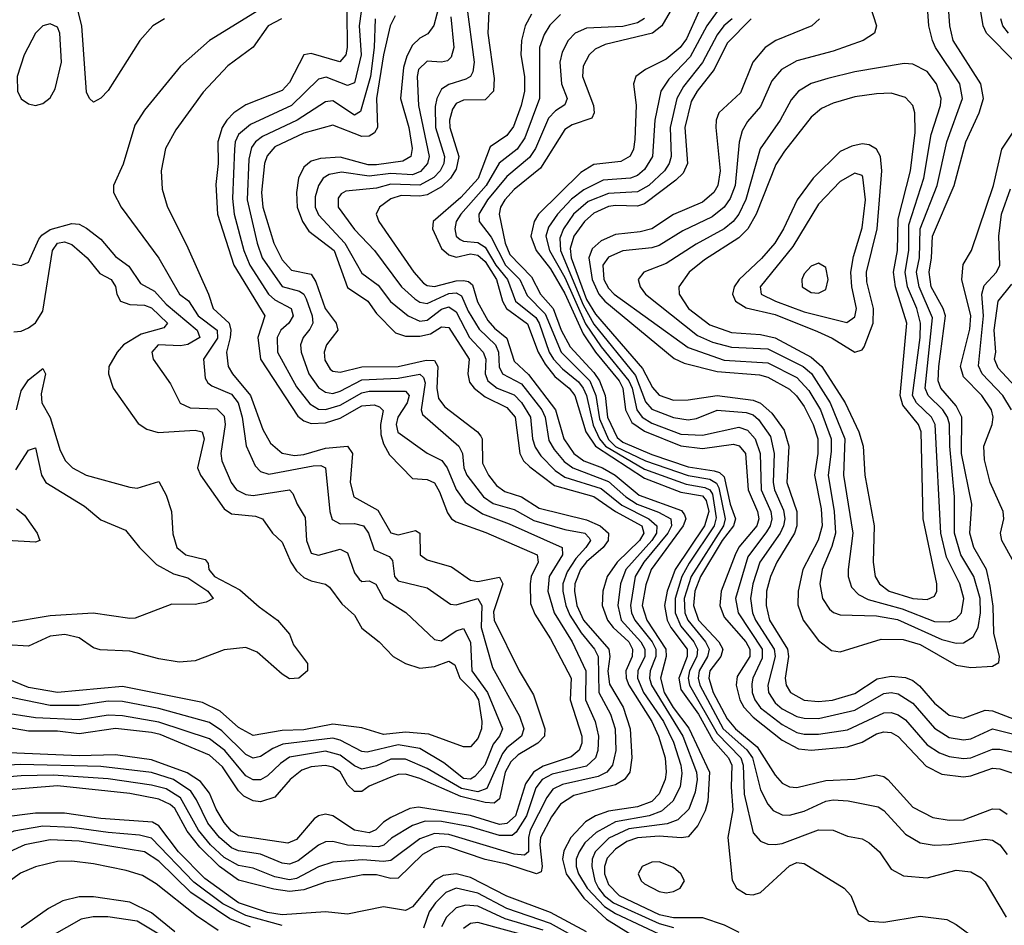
# Model space of a CAD drawing. Header units: inches. Extents: x 884549 to 1028252, y 526810 to 653624.
# Tile 966 of 1056: x 1013226 to 1015942, y 616128 to 618627. Entities that reach past the tile are written whole.
import ezdxf

# ---------------------------------------------------------------- set-up
doc = ezdxf.new("R2010")
doc.units = ezdxf.units.IN
doc.header["$MEASUREMENT"] = 0
doc.layers.add('B0611', color=7, linetype='Continuous')

msp = doc.modelspace()

# ---------------------------------------------------------------- linework, layer by layer
at = {"layer": 'B0611', "color": 5}
for points, elevation in [([(1014393.8, 618706.2), (1014368.9, 618611.1), (1014352.1, 618587.9), (1014330, 618576.5), (1014310, 618557.2), (1014293.8, 618526.2), (1014284.5, 618495.5), (1014276.3, 618410), (1014300, 618330), (1014308.7, 618271.3), (1014305.3, 618250), (1014283.5, 618236.5), (1014210, 618226.3), (1014187, 618227), (1014110, 618248), (1014055.5, 618244.5), (1014030, 618236.4), (1014010, 618220.1), (1013995.5, 618190), (1013990, 618150), (1013991.5, 618110), (1014006.2, 618070), (1014023.9, 618043.9), (1014093.3, 617990), (1014130, 617888.3), (1014186.8, 617850), (1014210, 617816.1), (1014263, 617763), (1014290, 617754), (1014330, 617753.7), (1014359.4, 617760.6), (1014390, 617779.4), (1014410, 617777.4), (1014466.3, 617690), (1014462.7, 617650), (1014466.6, 617626.6), (1014479.9, 617610), (1014510, 617586.3), (1014570, 617556.7), (1014593.4, 617530), (1014605.4, 617430), (1014616.2, 617410), (1014633, 617393), (1014701.1, 617341.1), (1014810, 617311.3), (1014869.6, 617269.6), (1014942.3, 617230), (1014947.6, 617210), (1014935.9, 617190), (1014874.8, 617130), (1014846.8, 617090), (1014835.2, 617050), (1014832.7, 617010), (1014848, 616970), (1014862.9, 616950), (1014906.5, 616910), (1014916.9, 616890), (1014915.3, 616870), (1014898.3, 616830), (1014899.2, 616810), (1014906.9, 616790), (1014970.4, 616690), (1014988.6, 616650), (1015006.5, 616590), (1015009.6, 616550.4), (1015006.5, 616530), (1014990, 616490.8), (1014970, 616469.5), (1014930, 616455.1), (1014850, 616442.7), (1014814.5, 616430), (1014786.7, 616413.3), (1014746.4, 616370), (1014727, 616333), (1014723.6, 616310), (1014733.6, 616270), (1014782.5, 616202.5), (1014844.9, 616144.9), (1014932, 616090)], 2420), ([(1014458.5, 618670), (1014479.5, 618510), (1014476.3, 618483.7), (1014469.5, 618470.5), (1014456.9, 618463.1), (1014410, 618448.5), (1014390, 618435.2), (1014376.9, 618410), (1014372.2, 618387.8), (1014372.9, 618330), (1014398.2, 618250), (1014396.4, 618230), (1014385.8, 618210), (1014368.5, 618191.5), (1014330, 618170.6), (1014250, 618172.9), (1014210, 618162.2), (1014125.7, 618154.3), (1014113, 618147), (1014105, 618135), (1014104.5, 618110), (1014150, 618047.7), (1014204.6, 617990), (1014279.7, 617890), (1014316.5, 617856.5), (1014330, 617847.4), (1014350, 617843.8), (1014410, 617871.4), (1014430, 617873.7), (1014444.8, 617864.8), (1014463.1, 617823.1), (1014493.4, 617773.4), (1014538.9, 617730), (1014547.4, 617710), (1014548.9, 617668.9), (1014557.6, 617650), (1014610, 617622.1), (1014666.2, 617550), (1014675.3, 617530), (1014686.2, 617466.2), (1014700.6, 617440.6), (1014727.9, 617407.8), (1014752.3, 617390), (1014850, 617352.3), (1014898.6, 617310), (1014929.6, 617289.6), (1014988.4, 617268.4), (1015022.1, 617250), (1015023.9, 617230), (1015013.9, 617210), (1014947.5, 617130), (1014924, 617090), (1014911, 617010), (1014913.6, 616990), (1014922.8, 616970), (1014970.7, 616910), (1014981.2, 616890), (1014981.4, 616870), (1014965.8, 616830), (1014964, 616810), (1014968.9, 616790), (1015055.1, 616650), (1015092.8, 616550), (1015094.8, 616530), (1015090, 616495.5), (1015071.7, 616448.3), (1015041.4, 616418.6), (1015011.9, 616408.1), (1014906.1, 616393.9), (1014851.5, 616368.5), (1014813.4, 616330), (1014805.6, 616310), (1014804.3, 616290), (1014812.9, 616250), (1014823.2, 616230), (1014838.4, 616210), (1014864.3, 616190), (1014990, 616132.3), (1015030, 616121.5)], 2460), ([(1015570.6, 618670), (1015590.2, 618610), (1015584.2, 618590), (1015553.4, 618570), (1015470, 618539.9), (1015370, 618513.8), (1015327.8, 618490), (1015301.3, 618458.7), (1015270, 618387.9), (1015234.2, 618345.8), (1015219.4, 618320.6), (1015211.1, 618288.9), (1015199.8, 618170), (1015185.9, 618134.1), (1015169.9, 618110.1), (1015136.9, 618083.1), (1015055.7, 618044.3), (1014990, 618004.1), (1014970, 617997.6), (1014890, 617989.3), (1014850, 617972.1), (1014834.5, 617950), (1014837.3, 617910), (1014850, 617886.2), (1014866.5, 617870), (1015070, 617722.5), (1015170, 617687.7), (1015290, 617679.9), (1015370, 617639.4), (1015403.6, 617603.6), (1015435.2, 617550), (1015464.8, 617470), (1015464.9, 617435.1), (1015456.1, 617370), (1015473.4, 617270), (1015476.8, 617210), (1015466.8, 617173.2), (1015439.6, 617110), (1015433.1, 617070), (1015441.2, 617030), (1015460.1, 617000.1), (1015470.8, 616990.8), (1015490, 616984.7), (1015590, 616981.6), (1015647.9, 616972.1), (1015770, 616916.5), (1015810, 616906.3), (1015830, 616907.7), (1015856.6, 616923.4), (1015870, 616949.3), (1015876.8, 616990), (1015875.4, 617030), (1015858.6, 617090), (1015822.8, 617150), (1015805.1, 617210), (1015805.4, 617310), (1015792.2, 617450), (1015790.9, 617510.9), (1015785.5, 617530), (1015773, 617550), (1015732, 617590), (1015724.3, 617610), (1015744.7, 617804.7), (1015707.1, 617890), (1015700.6, 617930), (1015708.7, 617970), (1015710.4, 618050), (1015757.1, 618170), (1015783.5, 618290), (1015827.4, 618410), (1015819.8, 618450), (1015752.9, 618550), (1015743.9, 618570), (1015734, 618610), (1015731.7, 618650)], 2740), ([(1014167.7, 618650), (1014162.8, 618610), (1014167.8, 618530), (1014150, 618452.8), (1014130, 618445.9), (1014071.3, 618468.7), (1014050, 618462.6), (1013976.1, 618390), (1013862.5, 618337.5), (1013829.9, 618310.1), (1013820.9, 618290), (1013818.5, 618270), (1013813.3, 618133.3), (1013817.9, 618090), (1013844.6, 617990), (1013860.8, 617950), (1013912.2, 617870), (1013930, 617854.2), (1013975.4, 617830), (1013980.9, 617810), (1013968.3, 617790), (1013946.9, 617770), (1013935.9, 617750), (1013937, 617710), (1013990, 617614), (1014026.6, 617566.6), (1014050, 617552.6), (1014070, 617551.1), (1014110, 617563), (1014170, 617597.1), (1014190, 617601.6), (1014290, 617601.7), (1014300.7, 617590), (1014294.6, 617570), (1014269.6, 617530), (1014264.3, 617510), (1014269.2, 617489.1), (1014350.4, 617430.4), (1014390.6, 617410.6), (1014404.9, 617390), (1014430.4, 617330.4), (1014455.4, 617295.4), (1014503.2, 617263.2), (1014576.1, 617236.1), (1014722.2, 617170), (1014723.1, 617150), (1014687.1, 617090), (1014683.1, 617050), (1014701, 616990), (1014749.8, 616910), (1014788.1, 616830), (1014787.1, 616750), (1014813.4, 616690), (1014822.7, 616650), (1014821.2, 616610), (1014814.7, 616590), (1014790, 616566.8), (1014695.2, 616544.8), (1014667.1, 616530), (1014650, 616507.2), (1014624.2, 616430), (1014595.4, 616384.6), (1014584.4, 616375.6), (1014550, 616375.1), (1014470, 616399.7), (1014390, 616413.8), (1014344.9, 616415.1), (1014310, 616403), (1014251.5, 616368.5), (1014230.7, 616349.3), (1014215.6, 616344.4), (1014130, 616348.5), (1014090, 616358.8), (1014070, 616358.1), (1014050, 616348.6), (1013994.5, 616305.5), (1013970, 616296.5), (1013950, 616298.8), (1013890, 616323.9), (1013830, 616332.8), (1013810, 616341.7), (1013777, 616370), (1013745, 616410), (1013714, 616474), (1013697.7, 616497.7), (1013650, 616530), (1013590, 616549.3), (1013450, 616566), (1013228.5, 616571.5), (1013110, 616564.9)], 2340), ([(1013886.2, 618653.8), (1013749.4, 618570), (1013670, 618498.5), (1013570, 618377.2), (1013544.1, 618335.9), (1013511.3, 618228.7), (1013484.6, 618170), (1013484.6, 618150), (1013505.5, 618110), (1013610, 617968.6), (1013667.2, 617870), (1013691.5, 617851.5), (1013718.3, 617810), (1013771.1, 617770), (1013771.8, 617748.2), (1013733.2, 617690), (1013737.6, 617637.6), (1013744.9, 617624.9), (1013756.4, 617616.4), (1013810, 617593.2), (1013829, 617570), (1013839.9, 617530), (1013850.8, 617450.8), (1013875.8, 617395.8), (1013890, 617380.4), (1013913, 617373), (1014035.8, 617395.8), (1014056.5, 617396.5), (1014070, 617390.1), (1014081.7, 617270), (1014087.7, 617247.7), (1014110, 617235.7), (1014150, 617236.9), (1014174.3, 617230), (1014188.6, 617210), (1014204.1, 617164.1), (1014245.5, 617145.5), (1014254.8, 617134.8), (1014259.7, 617090), (1014270, 617078.2), (1014350, 617059.4), (1014414.4, 617014.4), (1014430, 617012), (1014490, 617029.6), (1014500.7, 617010), (1014499.1, 616950), (1014530, 616839.1), (1014605.3, 616705.3), (1014616.7, 616670), (1014610.7, 616650), (1014570, 616617.5), (1014557.8, 616602.2), (1014514.6, 616505.4), (1014490, 616496.5), (1014445.2, 616505.2), (1014350, 616560.5), (1014290, 616586.2), (1014250, 616586.5), (1014210, 616567.9), (1014170, 616558.6), (1014150, 616567.4), (1014110, 616596.8), (1014070, 616608.3), (1013970, 616591.5), (1013945.3, 616574.7), (1013910, 616540.3), (1013890, 616529.3), (1013870, 616529.6), (1013850, 616540.5), (1013791.8, 616610), (1013750, 616642), (1013610, 616688.2), (1013510, 616706), (1013470, 616707.6), (1013390, 616694.7), (1013270, 616700), (1013174.7, 616714.7)], 2260), ([(1014128.2, 618650), (1014129.5, 618550.5), (1014125.7, 618530), (1014109.3, 618510.7), (1014030, 618534.3), (1014010.1, 618529.9), (1013970, 618453.8), (1013950, 618431.9), (1013850, 618392.5), (1013817.1, 618370), (1013797.6, 618350), (1013784.7, 618330), (1013772.2, 618290), (1013773.5, 618230), (1013767.3, 618172.7), (1013771.5, 618090), (1013817.1, 617950), (1013902.3, 617810), (1013883.3, 617750), (1013890.8, 617690), (1013993.2, 617533.2), (1014010, 617519.8), (1014030, 617513), (1014070, 617514.1), (1014110, 617527.4), (1014170, 617561.4), (1014204.4, 617564.4), (1014219.1, 617559.1), (1014228.7, 617548.7), (1014221.4, 617510), (1014222.5, 617482.5), (1014230, 617456.8), (1014246.6, 617426.6), (1014310, 617361.1), (1014350, 617358.4), (1014370, 617348.9), (1014384.2, 617324.2), (1014406.1, 617266.1), (1014417.6, 617250), (1014430, 617241.2), (1014511.9, 617211.9), (1014653.5, 617150), (1014656.2, 617130), (1014637.5, 617090), (1014634, 617070), (1014635.7, 617015.7), (1014646.8, 616986.8), (1014690, 616918), (1014747.3, 616810), (1014744.6, 616750), (1014776.9, 616650), (1014776.5, 616630), (1014769.4, 616610.6), (1014747.4, 616592.6), (1014670, 616567.1), (1014643.3, 616550), (1014621.8, 616518.2), (1014594.3, 616430), (1014570, 616408.8), (1014550, 616406), (1014470, 616430.6), (1014326.1, 616453.9), (1014302.5, 616450), (1014250, 616425.2), (1014230, 616412.7), (1014208.9, 616391.1), (1014190, 616383.2), (1014150, 616390.4), (1014090, 616429.6), (1014070, 616434.3), (1014050, 616429.5), (1014038.8, 616421.2), (1013990, 616364.5), (1013966, 616354), (1013830, 616374.8), (1013810, 616387.6), (1013790, 616411.3), (1013768.1, 616448.1), (1013750, 616492.2), (1013724.8, 616524.8), (1013688.3, 616548.3), (1013590, 616584.5), (1013490, 616598.1), (1013390, 616595.1), (1013175.2, 616604.8)], 2320), ([(1013625.7, 618630), (1013593.6, 618610), (1013557.8, 618570), (1013470, 618431.5), (1013450, 618410.8), (1013430, 618399.8), (1013418.5, 618410), (1013410, 618427), (1013397, 618610), (1013387.4, 618650)], 2240), ([(1014520.3, 618650), (1014517.9, 618590), (1014534.8, 618465.2), (1014533, 618430), (1014510, 618406.4), (1014450, 618404.9), (1014430, 618396.3), (1014419.8, 618380.2), (1014412, 618350), (1014413, 618330), (1014437.2, 618250), (1014430, 618215), (1014414.4, 618190), (1014390, 618166), (1014350, 618143.4), (1014330, 618139.8), (1014278.3, 618141.7), (1014250, 618132.9), (1014218.3, 618110), (1014209.5, 618090), (1014217.1, 618070), (1014313.1, 617930), (1014340, 617900), (1014350, 617893.3), (1014370, 617891.2), (1014430, 617906.6), (1014450, 617907.4), (1014464.2, 617904.2), (1014475.3, 617895.3), (1014488.7, 617848.7), (1014517.4, 617797.4), (1014536, 617776), (1014570, 617748.2), (1014590, 617684.8), (1014630, 617647.5), (1014704.6, 617550), (1014727, 617470), (1014755.1, 617430), (1014782.1, 617410), (1014833.9, 617390), (1014869.1, 617370), (1014934.8, 617314.8), (1015052.2, 617272.2), (1015060.4, 617260.4), (1015063.6, 617250), (1015056.9, 617230), (1014968.6, 617110), (1014953, 617067), (1014943.3, 617010), (1014956.2, 616970), (1015008.6, 616890), (1015009.5, 616870), (1014993.6, 616810), (1015004.3, 616770), (1015029, 616729), (1015072.1, 616672.1), (1015129.3, 616550), (1015124.6, 616470), (1015116.8, 616443.2), (1015097, 616403), (1015070, 616372.3), (1015050.5, 616369.5), (1014990, 616373.6), (1014930.8, 616369.2), (1014901, 616359), (1014870, 616338.2), (1014847.2, 616312.8), (1014839.2, 616290), (1014839.3, 616270), (1014850, 616240.4), (1014879.7, 616210), (1014990, 616157.1), (1015030, 616149.2), (1015110, 616149.4), (1015169.4, 616129.4), (1015210, 616108.4)], 2480), ([(1014637.8, 618642.2), (1014620.2, 618610), (1014610.3, 618570), (1014608.4, 618530), (1014618.6, 618470), (1014618.6, 618430), (1014609.7, 618390.3), (1014587.9, 618332.1), (1014570, 618307.4), (1014523.9, 618276.1), (1014490.9, 618189.1), (1014443.5, 618136.5), (1014366.3, 618070), (1014364.9, 618050), (1014390, 617995.8), (1014410, 617977.9), (1014430, 617972.1), (1014470, 617980.9), (1014490, 617976.9), (1014510, 617960.1), (1014541.7, 617910), (1014558, 617850), (1014569.5, 617830), (1014627.3, 617787.3), (1014656.7, 617710), (1014676, 617676), (1014702.7, 617642.7), (1014742.2, 617610), (1014757.9, 617590), (1014787.8, 617490), (1014815, 617450), (1014950, 617361.9), (1015050, 617323.2), (1015110, 617312.6), (1015120, 617300), (1015127.1, 617270), (1015115.3, 617230), (1015034.4, 617110), (1015012, 617050), (1015004.9, 617010), (1015012.6, 616970), (1015022.7, 616950), (1015067.9, 616890), (1015067.3, 616870), (1015044.1, 616810), (1015050, 616778.8), (1015099, 616710), (1015138.2, 616638.2), (1015181.7, 616590), (1015190.5, 616570), (1015189.1, 616509.1), (1015193.8, 616446.2), (1015179.3, 616370), (1015192, 616252), (1015203.5, 616230), (1015230, 616213.9), (1015250, 616211.4), (1015270, 616218.5), (1015350, 616292), (1015370, 616300.8), (1015390, 616298.6), (1015500.2, 616230), (1015519.1, 616210), (1015539.5, 616159.5), (1015570, 616139.3), (1015610, 616136.1), (1015710, 616152.5), (1015783.7, 616143.7), (1015810, 616130.2), (1015867.9, 616087.9)], 2520), ([(1014718.3, 618641.7), (1014688.2, 618611.8), (1014673.3, 618586.7), (1014660.2, 618550), (1014660.2, 618410), (1014619.3, 618300.7), (1014598.4, 618270), (1014549.1, 618230.9), (1014513.4, 618170), (1014442.7, 618090), (1014430.4, 618070), (1014426.4, 618050), (1014430.1, 618030), (1014440.9, 618020.9), (1014450, 618016.1), (1014490, 618012.1), (1014510, 617999.6), (1014539.6, 617950), (1014571.4, 617910), (1014594, 617850), (1014650, 617805.5), (1014659.2, 617790), (1014687, 617710), (1014699, 617690), (1014723.2, 617663.2), (1014767.6, 617627.6), (1014781, 617610), (1014789.9, 617589.9), (1014807.8, 617507.8), (1014825.2, 617470), (1014841.8, 617450), (1014950, 617387), (1015064.8, 617344.8), (1015116.1, 617336.1), (1015129.9, 617329.9), (1015137.8, 617317.8), (1015147.5, 617252.5), (1015141.8, 617230), (1015072.9, 617127.1), (1015053.2, 617090), (1015034.3, 617030), (1015034.2, 616990), (1015050, 616953.4), (1015085.8, 616910), (1015096.2, 616890), (1015094, 616870), (1015074.2, 616830), (1015070.3, 616810), (1015073.5, 616790), (1015150, 616657.5), (1015215.5, 616590), (1015221.9, 616570), (1015224.8, 616490), (1015250, 616383), (1015270, 616359.9), (1015290, 616351.8), (1015310, 616350.5), (1015330, 616353.9), (1015430, 616391.2), (1015470, 616390.7), (1015510, 616373.9), (1015550, 616366.3), (1015570, 616355.7), (1015597.7, 616330), (1015630, 616282.7), (1015663.9, 616263.9), (1015730, 616259), (1015810, 616279.6), (1015850, 616275), (1015878.9, 616258.9), (1015890, 616247.6), (1015947.5, 616150)], 2540), ([(1015020.2, 618650), (1014997.2, 618610), (1014972, 618590), (1014840.9, 618559.1), (1014813.9, 618546.1), (1014797, 618530), (1014781, 618499), (1014778.6, 618470), (1014808.8, 618390), (1014811.1, 618370), (1014804.4, 618355.6), (1014750, 618336.7), (1014730, 618323.7), (1014662.6, 618217.4), (1014590, 618158.3), (1014564.1, 618130), (1014552.8, 618110), (1014548.9, 618090), (1014565.2, 618010), (1014578.7, 617978.7), (1014637.6, 617917.6), (1014662.7, 617870), (1014697.6, 617830), (1014719.5, 617770), (1014744.6, 617724.6), (1014810, 617653.8), (1014825.6, 617630), (1014841.4, 617590), (1014847.6, 617530), (1014874.1, 617474.1), (1014890, 617461.5), (1014970, 617427.1), (1015070, 617393.1), (1015142.3, 617382.3), (1015157, 617377), (1015170, 617365.1), (1015185.7, 617290), (1015200.4, 617250), (1015195, 617230), (1015163.8, 617190), (1015104.3, 617090), (1015088.2, 617050), (1015084.5, 617010), (1015099.1, 616970), (1015155.3, 616910), (1015165.6, 616890), (1015160.1, 616870), (1015129.6, 616830), (1015127, 616810), (1015139.5, 616770), (1015177.6, 616697.6), (1015201.1, 616670), (1015260.3, 616620.3), (1015310, 616541.6), (1015330, 616519.9), (1015350, 616509.7), (1015370, 616507.6), (1015450, 616526.9), (1015530, 616530.6), (1015590, 616542.8), (1015610, 616538.5), (1015620.8, 616530), (1015690, 616453.3), (1015745.6, 616425.6), (1015790, 616417.9), (1015830, 616418.7), (1015910, 616448.9), (1015930, 616448.2), (1015950, 616434.3)], 2580), ([(1015099.9, 618650), (1015065.3, 618574.7), (1015048.5, 618550), (1015010, 618518.7), (1014952.1, 618490), (1014926, 618470), (1014919.6, 618450), (1014926.4, 618390), (1014923.4, 618296.6), (1014919.3, 618270), (1014910, 618250.5), (1014884.5, 618235.5), (1014810, 618227.4), (1014774.2, 618205.8), (1014657.6, 618090), (1014645.6, 618070), (1014636.6, 618030), (1014651.2, 617990), (1014690, 617939.7), (1014730, 617871.1), (1014780.1, 617760.1), (1014814.3, 617710), (1014879.5, 617630), (1014889.8, 617609.8), (1014897.4, 617550), (1014915.1, 617515.1), (1014950, 617491.7), (1015050, 617450.9), (1015110, 617443.5), (1015195.5, 617455.5), (1015211.2, 617451.2), (1015228.6, 617430), (1015235.5, 617330), (1015261.7, 617270), (1015265.3, 617250), (1015259.7, 617230), (1015210, 617170.9), (1015200.1, 617150), (1015161.5, 617050), (1015157.4, 617010), (1015170, 616978.4), (1015229.5, 616910), (1015240.2, 616890), (1015240.5, 616870), (1015205.4, 616814.6), (1015202.4, 616790), (1015212.8, 616750), (1015224.2, 616730), (1015250, 616702.4), (1015330, 616638.4), (1015374.6, 616614.6), (1015410, 616610.7), (1015510, 616620.6), (1015550, 616633), (1015590, 616655.9), (1015610, 616661.8), (1015630, 616659.9), (1015650, 616648.4), (1015726.7, 616566.7), (1015770, 616544.8), (1015830, 616537.1), (1015850, 616539.9), (1015910, 616561.4), (1015930, 616559.1), (1015997.5, 616537.5)], 2620), ([(1015150.6, 618650), (1015121.4, 618610), (1015075.4, 618524.6), (1015016.8, 618463.2), (1014995.2, 618430), (1014978.5, 618350), (1014971.6, 618250), (1014950, 618213.8), (1014930, 618197.1), (1014911.6, 618190), (1014836, 618184), (1014782.2, 618157.8), (1014748.6, 618131.4), (1014709.3, 618090), (1014685.3, 618054.7), (1014677.7, 618030), (1014687.8, 617990), (1014730, 617915.4), (1014787.3, 617787.3), (1014830, 617724.1), (1014906.7, 617630), (1014915.5, 617610), (1014928.2, 617550), (1014943.6, 617530), (1014970, 617513.8), (1015050, 617483.4), (1015110, 617480.8), (1015210, 617502.7), (1015233.9, 617493.9), (1015254.9, 617470), (1015268.8, 617430), (1015271.3, 617330), (1015298.4, 617270), (1015300.9, 617250), (1015296.2, 617230), (1015286.4, 617213.6), (1015235.1, 617144.9), (1015200.8, 617030), (1015208.2, 616990), (1015274.2, 616890), (1015274.7, 616865.3), (1015248.5, 616810), (1015246, 616794), (1015247.1, 616770), (1015253.8, 616750), (1015270, 616727.6), (1015330, 616681.5), (1015370, 616659.7), (1015390, 616654.8), (1015430, 616654.9), (1015510, 616666.9), (1015610, 616713.8), (1015630, 616715.1), (1015650, 616708.6), (1015670, 616694.8), (1015730, 616625.6), (1015763.5, 616603.5), (1015790, 616593.8), (1015830, 616588.4), (1015850, 616590.3), (1015910, 616613.6), (1015930, 616613.7), (1016038.8, 616590)], 2640), ([(1015432.6, 618630), (1015411, 618610), (1015311.7, 618570), (1015283, 618550), (1015248.4, 618510), (1015214.6, 618425.4), (1015155.3, 618370), (1015147.6, 618350), (1015146.3, 618330), (1015158.7, 618210), (1015152.1, 618170), (1015140.7, 618150), (1015110, 618123.4), (1015030, 618089.7), (1014970, 618049.7), (1014938.2, 618041.8), (1014870, 618034.6), (1014830, 618017.1), (1014805.6, 617994.4), (1014796, 617970), (1014805.4, 617910), (1014823.4, 617870), (1014840, 617850), (1015031.9, 617691.9), (1015058.9, 617678.9), (1015150, 617656.5), (1015266.7, 617646.7), (1015290, 617640.3), (1015350, 617607.8), (1015369.3, 617589.3), (1015390, 617559.4), (1015414.8, 617510), (1015427.6, 617470), (1015427.6, 617430), (1015419, 617370), (1015437, 617277), (1015439.5, 617230), (1015428.9, 617191.1), (1015386.8, 617110), (1015373.4, 617050), (1015372.6, 617012.6), (1015387.7, 616970), (1015430, 616914.1), (1015466.1, 616886.1), (1015490, 616882.4), (1015602.5, 616917.5), (1015663.3, 616916.7), (1015710, 616902.9), (1015810, 616846), (1015850, 616839.4), (1015910, 616842.8), (1015927, 616853), (1015929.3, 616870), (1015913.7, 616933.7), (1015911.5, 617008.5), (1015903.8, 617063.8), (1015893.1, 617110), (1015858.4, 617170), (1015847.1, 617210), (1015852.9, 617290), (1015824.7, 617430), (1015825.3, 617530), (1015810, 617561), (1015767, 617610), (1015760.2, 617630), (1015761.4, 617670), (1015779.9, 617810), (1015774.1, 617830), (1015740.7, 617890), (1015735.1, 617930), (1015742, 617970), (1015743.9, 618030), (1015804.1, 618170), (1015836, 618290), (1015873.1, 618370), (1015884.6, 618410), (1015877.6, 618450), (1015801.2, 618570), (1015792, 618610), (1015789.7, 618650)], 2720), ([(1015972.8, 618510), (1015893.6, 618590), (1015883.8, 618610), (1015877.6, 618650)], 2680), ([(1014206.8, 618630), (1014204.3, 618550), (1014193.7, 618470), (1014166.1, 618373.9), (1014150, 618363.5), (1014090, 618403.3), (1014070, 618400.1), (1013991.9, 618350), (1013895.6, 618304.4), (1013876.3, 618290), (1013865.8, 618274.2), (1013857.8, 618242.2), (1013853.6, 618130), (1013881.2, 618010), (1013895, 617970), (1013950, 617890.7), (1013997.6, 617877.6), (1014009.6, 617869.6), (1014016.7, 617856.7), (1014032.9, 617810), (1014034.5, 617790), (1014026.8, 617773.2), (1014007.7, 617750), (1014000.4, 617730), (1014002.2, 617710), (1014023.4, 617650), (1014050, 617612.3), (1014070, 617598.8), (1014090, 617595.8), (1014110, 617601.9), (1014170, 617633.4), (1014270, 617638), (1014330, 617648.9), (1014339.8, 617639.8), (1014345, 617625), (1014334, 617550), (1014337.1, 617537.1), (1014437.6, 617450), (1014447.4, 617430), (1014451.4, 617390), (1014459.6, 617370), (1014505.5, 617310), (1014531.8, 617291.8), (1014590, 617275.3), (1014644.7, 617244.7), (1014730, 617220.4), (1014785.4, 617210), (1014797, 617197), (1014800.4, 617190), (1014787.9, 617170), (1014760.3, 617139.7), (1014736.6, 617103.4), (1014724.8, 617070), (1014724.6, 617050), (1014732.8, 617010), (1014744, 616984), (1014775.1, 616935.1), (1014812, 616890), (1014821.5, 616870), (1014824.1, 616770), (1014856.1, 616710), (1014868.6, 616670), (1014870.5, 616610), (1014861.2, 616570), (1014845.7, 616550), (1014822, 616538), (1014723.6, 616516.4), (1014696.7, 616503.3), (1014680, 616480), (1014634.7, 616390), (1014629.8, 616369.8), (1014629.5, 616330.5), (1014618.3, 616321.7), (1014590, 616323.9), (1014410, 616378.7), (1014370, 616381.4), (1014330, 616365.9), (1014250, 616306.8), (1014230, 616303.6), (1014171.9, 616308.1), (1014090, 616301.7), (1014050, 616288.7), (1013990, 616256.9), (1013970, 616253.4), (1013930, 616261.8), (1013870, 616285), (1013830, 616292.5), (1013790, 616314.6), (1013752.6, 616350), (1013719.6, 616390), (1013670, 616479.6), (1013630, 616504.1), (1013590, 616514.6), (1013470, 616532.2), (1013318, 616542), (1013230, 616540.5), (1013090, 616528.7)], 2360), ([(1014261.8, 618638.2), (1014248.1, 618610), (1014229.5, 618530), (1014210.3, 618410), (1014213.3, 618330), (1014205.1, 618314.9), (1014190, 618305.4), (1014170, 618304.7), (1014090, 618335.9), (1014010, 618314.4), (1013930, 618276.2), (1013908.5, 618251.5), (1013901.5, 618230), (1013892.8, 618150), (1013897.2, 618110), (1013927.4, 618010), (1013950, 617964.7), (1013975.6, 617935.6), (1014030, 617924.6), (1014043.4, 617903.4), (1014068.5, 617830), (1014098.7, 617790), (1014103.3, 617770), (1014072.3, 617730), (1014066, 617710), (1014067.6, 617687.6), (1014083, 617663), (1014090, 617657.2), (1014110, 617653.9), (1014170, 617669.1), (1014270, 617670), (1014347.8, 617687.8), (1014370, 617686.2), (1014379.7, 617670), (1014376.4, 617610), (1014381.9, 617581.9), (1014399.1, 617559.1), (1014488.7, 617490), (1014497.9, 617477.9), (1014501.5, 617470), (1014503, 617403), (1014519, 617370), (1014541.2, 617341.2), (1014564.7, 617324.7), (1014610.6, 617310.6), (1014658.9, 617278.9), (1014790, 617246.6), (1014827.7, 617230), (1014850.8, 617210), (1014849.2, 617190), (1014835.4, 617170), (1014790, 617131.3), (1014773.5, 617110), (1014757.5, 617070), (1014756.9, 617050), (1014763, 617010), (1014781.5, 616970), (1014851.2, 616890), (1014854.5, 616870), (1014849, 616829), (1014853.1, 616793.1), (1014891.1, 616730), (1014909.8, 616670.2), (1014914.7, 616590), (1014908.9, 616550), (1014894.6, 616530), (1014870, 616515.3), (1014754.5, 616485.5), (1014718.3, 616461.7), (1014693.1, 616426.9), (1014663.3, 616370), (1014660.8, 616350), (1014667.9, 616290), (1014664.8, 616275.2), (1014651.7, 616270), (1014570, 616296.1), (1014510, 616308.9), (1014410, 616343), (1014390, 616345), (1014370, 616341.5), (1014337.2, 616322.8), (1014270, 616258.1), (1014250, 616256.9), (1014210, 616267.4), (1014172.7, 616267.3), (1014070, 616246.3), (1014010, 616225.6), (1013970, 616220.6), (1013927, 616227), (1013830, 616252), (1013776.8, 616290), (1013723.4, 616343.4), (1013687.8, 616387.8), (1013653.6, 616450), (1013641.4, 616461.4), (1013610, 616476.2), (1013530, 616491.6), (1013330, 616513), (1013105.6, 616494.4)], 2380), ([(1013948.7, 618630), (1013911.2, 618610), (1013870, 618551.5), (1013800.1, 618499.9), (1013732.4, 618427.6), (1013656.5, 618323.5), (1013628.2, 618271.8), (1013616.6, 618210), (1013619.5, 618159.5), (1013632.8, 618112.8), (1013690, 617997.7), (1013747.3, 617870), (1013759.9, 617830), (1013804.2, 617790), (1013808.5, 617770), (1013806.6, 617750), (1013796.2, 617710), (1013801.3, 617670), (1013812.8, 617650), (1013862.8, 617590), (1013896.5, 617496.5), (1013918, 617458), (1013950, 617430.7), (1013984.4, 617424.4), (1014010, 617426.7), (1014070, 617444.8), (1014130, 617449.7), (1014144.6, 617430), (1014137.5, 617350), (1014148.1, 617310), (1014213.8, 617273.8), (1014250, 617210.7), (1014270, 617205.1), (1014317.8, 617217.8), (1014330, 617210), (1014330.6, 617150), (1014350, 617136.1), (1014417.5, 617117.5), (1014470, 617080.3), (1014490, 617077), (1014550, 617088.3), (1014558.6, 617070), (1014532.9, 616992.9), (1014535.4, 616970), (1014603.6, 616830), (1014643.7, 616763.7), (1014674.7, 616670), (1014673.7, 616650), (1014655.8, 616630), (1014601.6, 616598.4), (1014581.2, 616578.8), (1014565.1, 616550), (1014550, 616476.7), (1014534.9, 616465.1), (1014510, 616466.8), (1014443.3, 616483.3), (1014330, 616532.6), (1014290, 616545), (1014270, 616544.1), (1014250, 616536.5), (1014190, 616511.6), (1014170, 616497.4), (1014150, 616497.1), (1014130, 616515.3), (1014110, 616551.5), (1014090, 616564.1), (1014070, 616568.8), (1014030, 616565.1), (1014004.4, 616555.6), (1013972.4, 616530), (1013930, 616481.3), (1013890, 616468.2), (1013870, 616470.8), (1013844.2, 616484.2), (1013830, 616498.6), (1013785.3, 616565.3), (1013750, 616596.8), (1013613.9, 616653.9), (1013590, 616659.8), (1013490, 616670.7), (1013390, 616656.1), (1013330, 616663.1), (1013250, 616663.1), (1013170, 616677.1)], 2280), ([(1014415.4, 618635.4), (1014423.3, 618550), (1014416.3, 618523.7), (1014406, 618514), (1014390, 618510.3), (1014350, 618512.7), (1014326.6, 618490), (1014323, 618470), (1014326, 618390), (1014355.9, 618250), (1014351.4, 618230), (1014332.2, 618207.8), (1014310, 618199.2), (1014250, 618202.3), (1014190, 618195.5), (1014113.7, 618206.3), (1014080.1, 618199.9), (1014063.6, 618190), (1014050.1, 618170), (1014041.5, 618138.5), (1014041.1, 618110), (1014050, 618088.2), (1014123, 618010), (1014170, 617927.8), (1014214.6, 617894.6), (1014249, 617849), (1014297.3, 617810), (1014330, 617795.3), (1014350, 617797.7), (1014390, 617828.3), (1014410, 617835), (1014430, 617820.6), (1014467.4, 617750), (1014505, 617710), (1014511.7, 617690), (1014510, 617650), (1014517.9, 617630), (1014543.3, 617610), (1014590, 617592.1), (1014610, 617570.3), (1014635.5, 617530), (1014640.8, 617470), (1014647.8, 617447.8), (1014663.6, 617423.6), (1014703.2, 617383.2), (1014730, 617365), (1014830, 617333.3), (1014887.3, 617287.3), (1014961.8, 617250), (1014984.2, 617230), (1014982.5, 617210), (1014969.9, 617190), (1014898.5, 617110), (1014883.3, 617070), (1014876.1, 617010), (1014885.1, 616970), (1014940, 616910), (1014951, 616890), (1014950.5, 616870), (1014931.6, 616830), (1014930.4, 616810), (1014947.4, 616770), (1015002.5, 616690), (1015030, 616633.5), (1015050, 616570), (1015052.5, 616547.5), (1015048.1, 616510), (1015028, 616470), (1014997, 616443), (1014962.8, 616430), (1014870, 616413.3), (1014816.4, 616383.6), (1014785.1, 616354.9), (1014769.1, 616330.9), (1014761.6, 616310), (1014760.8, 616290), (1014767.5, 616270), (1014791.3, 616230), (1014839.3, 616179.3), (1014870, 616159.8), (1015019.2, 616090)], 2440), ([(1014949.8, 618630.2), (1014930, 618618.7), (1014890, 618608.5), (1014790, 618603.4), (1014758.3, 618590), (1014739, 618570), (1014722.5, 618537.5), (1014716.4, 618510), (1014720.7, 618450), (1014736.6, 618410), (1014730, 618392.2), (1014704.1, 618375.9), (1014684.8, 618355.2), (1014648.7, 618271.3), (1014632.8, 618247.2), (1014570, 618194.7), (1014516.3, 618130), (1014493, 618090), (1014493.8, 618070), (1014526.5, 618026.5), (1014566.4, 617950), (1014606, 617910), (1014625.8, 617865.8), (1014675.6, 617815.6), (1014720, 617710), (1014798.6, 617630), (1014815.8, 617590), (1014825.9, 617525.9), (1014850, 617468.9), (1014870, 617448.9), (1014952.2, 617410), (1015070, 617368.8), (1015130, 617359.1), (1015148.1, 617348.1), (1015155.2, 617335.2), (1015172.2, 617250), (1015167.6, 617230), (1015078.3, 617090), (1015059.6, 617030), (1015061.1, 616990), (1015069.7, 616969.7), (1015117.7, 616910), (1015128, 616890), (1015123.2, 616870), (1015100.2, 616830), (1015097.8, 616810), (1015102, 616790), (1015167.2, 616670), (1015232.3, 616612.3), (1015247.3, 616590), (1015270, 616501.7), (1015290, 616461.6), (1015304.9, 616444.9), (1015330, 616432.2), (1015350, 616432), (1015390, 616442.6), (1015450, 616470.4), (1015470, 616473.9), (1015511.6, 616471.6), (1015594.8, 616454.8), (1015610, 616444.7), (1015670, 616379.1), (1015710, 616355.7), (1015749.3, 616349.3), (1015790, 616351), (1015890, 616365), (1015910, 616362.4), (1015930, 616350.1), (1015950, 616323.5)], 2560), ([(1015191.5, 618630), (1015168.6, 618610), (1015150, 618585.8), (1015110, 618509.2), (1015057.5, 618442.5), (1015038.9, 618410), (1015021, 618330), (1015023.2, 618250), (1015017.6, 618230), (1015004.6, 618210), (1014961.5, 618170), (1014930, 618152.3), (1014850, 618147.5), (1014794.5, 618125.5), (1014754.1, 618090), (1014726.2, 618050), (1014716.2, 618023.8), (1014717.7, 617990), (1014780.2, 617840.2), (1014810, 617786.6), (1014924.9, 617644.9), (1014952.7, 617572.7), (1014970, 617551.8), (1015030, 617529), (1015070, 617523), (1015093.3, 617526.7), (1015150, 617549.4), (1015230, 617543.4), (1015250, 617536.2), (1015264.1, 617524.1), (1015297.1, 617477.1), (1015307.9, 617430), (1015304.3, 617350), (1015308.5, 617330), (1015333.5, 617273.5), (1015336.7, 617250), (1015333.6, 617230), (1015324, 617210), (1015268.2, 617130), (1015248.7, 617070), (1015242.6, 617030), (1015247.4, 616990), (1015256.2, 616970), (1015307.5, 616890), (1015310.3, 616869.7), (1015289.6, 616790), (1015291.8, 616770), (1015310, 616741.5), (1015330, 616725.2), (1015370, 616704.4), (1015390, 616699), (1015430, 616698.4), (1015530, 616721.4), (1015610, 616767.9), (1015630, 616770.5), (1015650, 616766.7), (1015690, 616741.2), (1015750, 616672.1), (1015790, 616646.1), (1015830, 616639.8), (1015850, 616642.7), (1015910, 616670.1), (1016030, 616639.5)], 2660), ([(1015243.8, 618630), (1015177.9, 618562.1), (1015142.1, 618490), (1015094.8, 618430), (1015078.6, 618401.4), (1015061.3, 618330), (1015068.6, 618230), (1015056.1, 618203.9), (1015036.1, 618183.9), (1014950, 618118.6), (1014930, 618112.8), (1014870, 618114.6), (1014850, 618111.2), (1014810, 618093.3), (1014783.8, 618070), (1014755, 618030), (1014744.3, 617995.7), (1014747.4, 617970), (1014790, 617854.5), (1014814.2, 617814.2), (1014944.2, 617664.2), (1014972.2, 617612.2), (1014990, 617591.1), (1015030, 617577.5), (1015070, 617577.6), (1015150, 617589.7), (1015250, 617576.8), (1015270, 617568.5), (1015301.2, 617541.2), (1015334.7, 617494.7), (1015347.7, 617450), (1015342.1, 617350), (1015369.7, 617270), (1015370.2, 617230), (1015363.4, 617210), (1015314.6, 617130), (1015297.4, 617090), (1015286.7, 617050), (1015285.4, 617010), (1015294.9, 616970), (1015343.9, 616890), (1015347.3, 616870), (1015338.1, 616810), (1015340.9, 616790), (1015352.9, 616770), (1015390, 616749.2), (1015430, 616745.4), (1015468.7, 616748.8), (1015530, 616767.6), (1015591.7, 616808.3), (1015630, 616815.1), (1015670, 616811.4), (1015690, 616803.4), (1015708.8, 616788.8), (1015750, 616740.4), (1015790, 616707.4), (1015830, 616699.4), (1015890, 616721.2), (1015910, 616719.6), (1015970, 616696.6)], 2680), ([(1015953.8, 618590), (1015938.6, 618610), (1015933.2, 618630)], 2660), ([(1015968.4, 617130), (1015935.6, 617190), (1015932.1, 617210), (1015941.5, 617250), (1015939.7, 617270), (1015903.1, 617350), (1015888, 617412), (1015885.5, 617450), (1015908.5, 617510), (1015911.3, 617530), (1015907.4, 617550), (1015880.8, 617590), (1015830, 617641.9), (1015821.8, 617670), (1015846.9, 617773.1), (1015850.5, 617809.5), (1015825.1, 617910), (1015828.9, 617951.1), (1015851.9, 617990), (1015912.5, 618170), (1015935.2, 618270), (1016003.2, 618370)], 2680), ([(1015962.2, 617550), (1015938.2, 617590), (1015881.3, 617650), (1015871.5, 617671.5), (1015885.3, 617810), (1015880.3, 617870), (1015886.9, 617893.1), (1015920.7, 617930), (1015930.5, 617950), (1015927.1, 618030), (1015935, 618090), (1015959.8, 618160.2)], 2660), ([(1013190, 617955.7), (1013230, 617948.7), (1013250, 617958.4), (1013278.9, 618021.1), (1013287.4, 618032.6), (1013310, 618048.5), (1013370, 618064.8), (1013390, 618062.9), (1013410, 618052.1), (1013450, 618021), (1013490, 617973.4), (1013527.1, 617947.1), (1013559, 617899), (1013598.1, 617878.1), (1013630, 617842.4), (1013715.5, 617770), (1013722.6, 617750), (1013690, 617730.3), (1013670, 617726.7), (1013608, 617730), (1013590.2, 617710), (1013594.3, 617690), (1013642, 617622), (1013669.1, 617569.1), (1013696.1, 617556.1), (1013770, 617552.7), (1013790, 617532.8), (1013792.6, 617510), (1013781.1, 617430), (1013783.3, 617410), (1013809, 617350), (1013824.6, 617330), (1013850, 617316.5), (1013870, 617314.3), (1013970, 617329.5), (1013979.9, 617319.9), (1013991.6, 617290), (1014013.5, 617253.5), (1014017, 617190), (1014030, 617154.8), (1014050, 617148.9), (1014110, 617165.7), (1014130, 617155.3), (1014150, 617100.2), (1014162.7, 617082.7), (1014170, 617076.6), (1014190, 617078.5), (1014208.9, 617068.9), (1014230, 617029.5), (1014291.1, 616991.1), (1014370, 616916.1), (1014390, 616912.7), (1014430, 616940.1), (1014450, 616947.3), (1014469.3, 616909.3), (1014473.4, 616830), (1014516.8, 616770), (1014558.2, 616670), (1014549.8, 616650), (1014532.7, 616627.3), (1014509.1, 616570), (1014481.8, 616538.2), (1014470, 616531.2), (1014450, 616532.9), (1014396.5, 616576.5), (1014330, 616615.7), (1014270, 616626), (1014185.1, 616605.1), (1014170, 616607.2), (1014110, 616638.7), (1014090, 616644), (1013952.3, 616627.7), (1013924, 616616), (1013890, 616593.4), (1013870, 616589), (1013850, 616599.2), (1013784, 616664), (1013750, 616687), (1013610, 616726), (1013510, 616745.1), (1013470, 616745.9), (1013390, 616734.2), (1013310, 616734.7), (1013170, 616762.8)], 2240), ([(1013210, 617765.7), (1013230, 617767.8), (1013250, 617776.4), (1013270, 617790.1), (1013290, 617822.9), (1013316.3, 617990), (1013330, 618010), (1013350, 618014.1), (1013370, 618006.9), (1013411.8, 617970), (1013447.1, 617927.1), (1013478, 617910), (1013490, 617890.9), (1013493.8, 617870), (1013503.7, 617850), (1013530, 617841.5), (1013570, 617839.7), (1013590, 617831.8), (1013633.6, 617790), (1013623.3, 617776.7), (1013560.7, 617759.3), (1013512.7, 617730), (1013494.6, 617710), (1013472, 617670), (1013470.8, 617650), (1013483.7, 617610), (1013553, 617513), (1013577, 617496.9), (1013608, 617488), (1013710, 617494.1), (1013729.3, 617489.3), (1013734.6, 617470), (1013716.5, 617390), (1013724.5, 617370), (1013790, 617276.7), (1013810, 617263.1), (1013876.9, 617256.9), (1013896, 617250), (1013923.2, 617210), (1013950, 617185.2), (1013973.9, 617130), (1013990, 617106.3), (1014010, 617087.7), (1014030, 617078.2), (1014069.3, 617069.3), (1014081, 617061), (1014114.7, 617014.7), (1014150, 616984), (1014170, 616947.5), (1014217.8, 616910), (1014256.3, 616870), (1014290.1, 616850), (1014330, 616837.4), (1014370, 616841.6), (1014410, 616856.3), (1014426.9, 616846.9), (1014440.4, 616810), (1014480.2, 616770), (1014492, 616750), (1014500.6, 616690), (1014499.8, 616670), (1014490, 616643.6), (1014470, 616620.2), (1014450, 616620.4), (1014355, 616655), (1014290, 616660.7), (1014230, 616654.7), (1014170, 616672.3), (1014090, 616682.8), (1014010, 616667.4), (1013950, 616665.2), (1013870, 616651.7), (1013830, 616673.6), (1013778.8, 616718.8), (1013730, 616742.9), (1013510, 616787.2), (1013330, 616770), (1013250, 616784.2), (1013190, 616809)], 2220), ([(1015995.8, 617590), (1015925.5, 617665.5), (1015915, 617690), (1015918.6, 617710), (1015914.9, 617770), (1015925.7, 617850), (1015963, 617897)], 2640), ([(1013217.6, 617550), (1013230, 617603.2), (1013250, 617633.3), (1013290, 617664.5), (1013297.2, 617650), (1013285.7, 617594.3), (1013287.3, 617570), (1013310, 617529.2), (1013337.7, 617437.7), (1013352, 617410), (1013371.9, 617390), (1013409.8, 617369.8), (1013530, 617337.1), (1013550, 617334.3), (1013610, 617352.4), (1013630, 617314.6), (1013645.1, 617270), (1013648.6, 617208.6), (1013659.8, 617170), (1013684.2, 617150), (1013737.6, 617137.6), (1013745.9, 617125.9), (1013747.9, 617110), (1013763, 617090), (1013833.4, 617053.4), (1013886.5, 617006.5), (1013937.5, 616970), (1013970, 616931), (1013981.4, 616901.4), (1014020.4, 616850), (1014020.4, 616830), (1013996.4, 616810), (1013970, 616808.2), (1013950, 616820.5), (1013881.1, 616881.1), (1013850, 616894.1), (1013790, 616887.6), (1013710, 616857.2), (1013665.8, 616854.2), (1013610, 616863), (1013530, 616883.9), (1013448.3, 616888.3), (1013430, 616893.5), (1013390, 616921.2), (1013350.2, 616930.2), (1013310, 616925.3), (1013250, 616898.4), (1013130, 616905.8)], 2180), ([(1013215, 617385), (1013250, 617439.4), (1013270, 617445.2), (1013285.9, 617370), (1013298.3, 617350), (1013404.4, 617284.4), (1013450, 617247.1), (1013517.9, 617217.9), (1013556.6, 617170), (1013603.3, 617123.3), (1013650, 617097.4), (1013690, 617086.6), (1013745.1, 617050), (1013759.7, 617030), (1013740.1, 617019.9), (1013710, 617012.8), (1013645.9, 617014.1), (1013544.3, 616975.7), (1013530, 616974.3), (1013428.9, 616988.9), (1013310, 616982.1), (1013190, 616961.4)], 2160), ([(1013217.3, 617277.3), (1013239.4, 617259.4), (1013274, 617210), (1013282, 617190), (1013270, 617185.3), (1013190.2, 617189.8)], 2140), ([(1014790, 616109.6), (1014690, 616163.3), (1014570, 616208.5), (1014470, 616259.3), (1014430, 616269.8), (1014394.6, 616265.4), (1014370, 616251.2), (1014310, 616178.2), (1014290, 616168.3), (1014230, 616178.9), (1014130, 616158.2), (1014070, 616164.5), (1013950, 616156.5), (1013910, 616162.8), (1013829.4, 616189.4), (1013736.8, 616256.8), (1013663.9, 616330), (1013610, 616402.5), (1013592.2, 616412.2), (1013450, 616422.5), (1013350, 616437.2), (1013270, 616436.9), (1013174.6, 616425.4)], 2420), ([(1013950, 616127.1), (1013850, 616154.7), (1013786.9, 616186.9), (1013706.4, 616246.4), (1013590, 616368.5), (1013556.9, 616376.9), (1013470, 616383.4), (1013370, 616398), (1013290, 616400.9), (1013210, 616387.8), (1013156.2, 616363.8), (1013120.8, 616339.2), (1013030, 616253.4), (1013010, 616240.4), (1012990, 616236.6), (1012903.6, 616243.6), (1012763.9, 616283.9), (1012690, 616294.9), (1012643, 616297), (1012578.6, 616281.4), (1012450, 616220.6), (1012309.9, 616170.1), (1012247.7, 616130), (1012210, 616084.7)], 2440), ([(1013862.9, 616122.9), (1013805.7, 616145.7), (1013697.8, 616217.8), (1013610, 616304.9), (1013570, 616330.6), (1013390, 616359.8), (1013310, 616363.8), (1013240.2, 616350), (1013197.9, 616330), (1013118.8, 616261.1), (1013082.6, 616217.4), (1013066.2, 616190), (1013050, 616175.6), (1013031.2, 616168.8), (1012969.8, 616170.2), (1012910, 616179.3), (1012750, 616233.5), (1012690, 616244.6), (1012655.6, 616244.4), (1012550, 616210.3), (1012490, 616179.9), (1012330, 616119.5)], 2460), ([(1013773.6, 616113.6), (1013714, 616154), (1013602.4, 616242.4), (1013564.9, 616264.9), (1013519.3, 616279.3), (1013430, 616297.7), (1013370, 616304.4), (1013330, 616303.6), (1013270, 616288.7), (1013228.4, 616271.6), (1013150, 616214.4), (1013078.8, 616150), (1013050, 616133.8), (1013030, 616131.8), (1012990, 616140.4), (1012890, 616149.6), (1012790, 616184.9), (1012726.9, 616193.1), (1012690, 616187.7), (1012590, 616158), (1012510, 616126.2)], 2480), ([(1014790, 616077.4), (1014690, 616133), (1014570, 616173.8), (1014490, 616216), (1014430.3, 616229.7), (1014401.7, 616218.3), (1014372.8, 616190), (1014355.4, 616164.6), (1014340, 616120)], 2440), ([(1013653.7, 616110), (1013590, 616162), (1013530, 616191.3), (1013430, 616206.6), (1013390, 616205.9), (1013344.6, 616195.4), (1013305.9, 616174.1), (1013230, 616120.4)], 2520), ([(1014670, 616114.4), (1014565.7, 616145.7), (1014490, 616180.1), (1014456.7, 616183.3), (1014430, 616175.7), (1014403.6, 616150), (1014390, 616123.2)], 2460), ([(1013610, 616103.6), (1013550, 616139.2), (1013469.2, 616150.8), (1013428.9, 616151.1), (1013395.7, 616144.4), (1013280.9, 616079.1)], 2540), ([(1014654.5, 616090), (1014490, 616135.4), (1014470, 616132.7), (1014450, 616118.7)], 2480)]:
    msp.add_lwpolyline(points, dxfattribs=dict(at, elevation=elevation))
for points, elevation in [([(1013310, 618616.2), (1013290, 618610.7), (1013269.4, 618590), (1013237.9, 618530), (1013218.7, 618470), (1013220.2, 618430), (1013230, 618409.2), (1013250, 618395), (1013270, 618390.2), (1013290, 618395.6), (1013310, 618411.4), (1013323.6, 618436.4), (1013341.6, 618510), (1013336.9, 618590), (1013330, 618606.2)], 2260), ([(1015665.9, 618505.9), (1015530, 618482.9), (1015455.3, 618464.7), (1015410, 618451.5), (1015374.7, 618430), (1015354.4, 618405.6), (1015324.3, 618350), (1015268.9, 618271.1), (1015229.1, 618130.9), (1015210.3, 618090), (1015194.8, 618070), (1015170, 618049.9), (1015092.1, 618007.9), (1015010, 617953.9), (1014948, 617930), (1014932.1, 617910), (1014938.1, 617890), (1014952.7, 617870), (1015095.8, 617755.8), (1015137.5, 617737.5), (1015190, 617723.1), (1015290, 617718.6), (1015387.9, 617670), (1015410.8, 617650.8), (1015462.4, 617570), (1015502.3, 617470), (1015499.1, 617370), (1015524.7, 617210), (1015511.5, 617110), (1015511.7, 617090), (1015521, 617061), (1015540.3, 617040.3), (1015566.7, 617026.7), (1015660.8, 617000.8), (1015750, 616966.3), (1015790, 616965.3), (1015810, 616973.6), (1015824, 616990), (1015830.5, 617030), (1015820.1, 617070), (1015783.4, 617143.4), (1015767.2, 617210), (1015751.7, 617510), (1015742, 617530), (1015699.8, 617570), (1015689.1, 617590), (1015710.1, 617750.1), (1015711.5, 617790), (1015700.9, 617830), (1015675.3, 617890), (1015668.7, 617930), (1015678.9, 617990), (1015678.6, 618061.4), (1015720.2, 618190), (1015741.1, 618310), (1015766.7, 618390), (1015767.9, 618410), (1015755.6, 618450), (1015730, 618483.8), (1015690, 618504.4)], 2760), ([(1015630, 618424.3), (1015590, 618422.8), (1015530, 618413.9), (1015470, 618397.2), (1015438, 618382), (1015410, 618358.4), (1015335.9, 618264.1), (1015312.5, 618227.5), (1015257.5, 618090), (1015234.5, 618050), (1015210, 618025.3), (1015115.6, 617964.4), (1015072.6, 617930), (1015044.4, 617890), (1015045.5, 617870), (1015071.1, 617830), (1015130, 617785.4), (1015190, 617763.6), (1015270, 617758.2), (1015310, 617749.1), (1015410, 617695.7), (1015438.8, 617670), (1015503.3, 617570), (1015540.9, 617490), (1015553.1, 617450), (1015557.3, 617370), (1015583, 617230), (1015580.9, 617130), (1015586.3, 617090), (1015598.3, 617070), (1015625, 617050), (1015690, 617029.2), (1015730, 617026.5), (1015750, 617035.9), (1015756.7, 617050), (1015756.7, 617070), (1015718.3, 617250), (1015712.7, 617490), (1015706, 617510), (1015662.9, 617562.9), (1015655.2, 617590), (1015673.9, 617790), (1015642.3, 617890), (1015637.1, 617930), (1015647.4, 617990), (1015650, 618076.3), (1015684, 618210), (1015696.1, 618316.1), (1015695.7, 618370), (1015690.3, 618390.3), (1015670, 618412.2)], 2780), ([(1015550, 618284.2), (1015521.5, 618278.5), (1015490, 618263), (1015415, 618190), (1015371.2, 618130), (1015333.7, 618050), (1015309.7, 618010.3), (1015272.3, 617967.7), (1015210.7, 617910), (1015196.8, 617890), (1015192.4, 617870), (1015200.4, 617850), (1015230, 617831.6), (1015310, 617813.3), (1015426.8, 617766.8), (1015467.8, 617747.8), (1015530, 617709.6), (1015550, 617715.7), (1015555.6, 617724.4), (1015580.4, 617790), (1015581.5, 617830), (1015563.6, 617903.6), (1015562.3, 617930), (1015591.4, 618050), (1015604.4, 618210), (1015600.5, 618250), (1015590.1, 618270.1), (1015570, 618281.6)], 2820), ([(1015530, 618203.7), (1015490, 618180.5), (1015430, 618117.9), (1015359, 618001), (1015268.8, 617890), (1015271.4, 617870), (1015311.5, 617850), (1015390, 617821.2), (1015508.4, 617791.6), (1015530, 617806.8), (1015534.9, 617830), (1015521.8, 617890), (1015519.3, 617930), (1015526.8, 617973.2), (1015550, 618053.1), (1015559.8, 618130), (1015552.2, 618192.2), (1015550, 618196.8)], 2840), ([(1015430, 617954.8), (1015410, 617947.2), (1015390, 617925.4), (1015383.5, 617910), (1015385, 617890), (1015410, 617874.4), (1015430, 617872.8), (1015450, 617882.9), (1015456.4, 617910), (1015450, 617943)], 2860), ([(1014990, 616302.9), (1014970, 616301.9), (1014943.1, 616290), (1014932.6, 616270), (1014940.8, 616250), (1014950, 616242.2), (1014990, 616221.4), (1015010, 616217.3), (1015030, 616220.8), (1015048.4, 616230), (1015060.5, 616250), (1015050.4, 616270), (1015030, 616287)], 2520)]:
    msp.add_lwpolyline(points, close=True, dxfattribs=dict(at, elevation=elevation))

doc.saveas('drawing.dxf')
